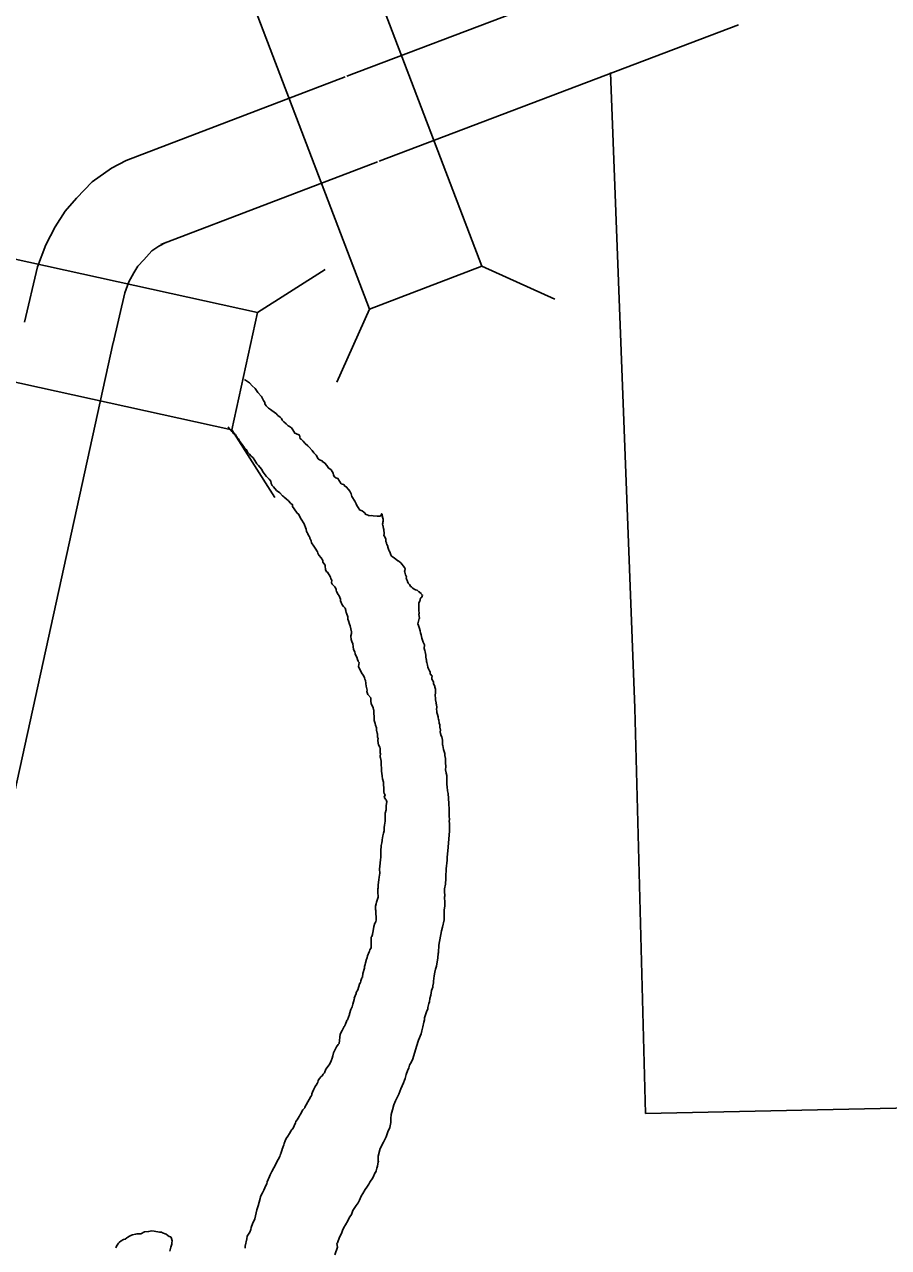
# Model space of a CAD drawing. Extents: x -939622 to -934222, y 1383701 to 1385301.
# Drawn here: x -935913.99 to -935905.44, y 1383970.28 to 1383982.37 of the extents above; entities that cross this region are included whole.
import ezdxf

# ---------------------------------------------------------------- set-up
doc = ezdxf.new("R2010")
doc.units = 0
for name, color, linetype in [('Level 10', 7, 'Continuous'), ('Level 20', 7, 'Continuous'), ('Level 7', 7, 'Continuous'), ('Level 9', 7, 'Continuous')]:
    doc.layers.add(name, color=color, linetype=linetype)

msp = doc.modelspace()

# ---------------------------------------------------------------- linework, layer by layer
at = {"layer": 'Level 10'}
for points in [[(-935907.247, 1383983.211), (-935910.802, 1383981.862)], [(-935906.928, 1383982.37), (-935910.482, 1383981.02)], [(-935910.819, 1383981.855), (-935912.988, 1383981.027)], [(-935912.988, 1383981.027), (-935913.132, 1383980.952), (-935913.324, 1383980.817), (-935913.477, 1383980.655), (-935913.589, 1383980.528), (-935913.69, 1383980.372), (-935913.783, 1383980.194), (-935913.864, 1383979.977), (-935913.992, 1383979.429)], [(-935910.498, 1383981.014), (-935912.642, 1383980.196)], [(-935912.593, 1383980.218), (-935912.662, 1383980.182), (-935912.732, 1383980.133), (-935912.813, 1383980.047), (-935912.87, 1383979.982), (-935912.912, 1383979.918), (-935912.96, 1383979.827), (-935913, 1383979.718), (-935913.116, 1383979.223)], [(-935913.115, 1383979.229), (-935914.964, 1383970.802)]]:
    msp.add_lwpolyline(points, dxfattribs=at)
at = {"layer": 'Level 20'}
for p, q in [((-935909.468, 1383979.982), (-935908.745, 1383979.658)), ((-935911.686, 1383979.524), (-935911.019, 1383979.951)), ((-935910.578, 1383979.558), (-935910.901, 1383978.835)), ((-935911.941, 1383978.364), (-935911.514, 1383977.697))]:
    msp.add_line(p, q, dxfattribs=at)
for points in [[(-935911.848, 1383982.888), (-935910.578, 1383979.558), (-935909.468, 1383979.982), (-935910.738, 1383983.311)], [(-935915.422, 1383979.128), (-935911.941, 1383978.364), (-935911.686, 1383979.524), (-935915.167, 1383980.288)]]:
    msp.add_lwpolyline(points, close=True, dxfattribs=at)
at = {"layer": 'Level 7'}
msp.add_lwpolyline([(-935908.195, 1383981.899), (-935907.953, 1383975.614), (-935907.847, 1383971.605), (-935904.905, 1383971.667), (-935903.757, 1383970.531), (-935904.013, 1383970.252), (-935903.318, 1383969.535), (-935904.012, 1383968.78), (-935903.508, 1383968.298), (-935903.683, 1383968.112), (-935903.203, 1383967.639), (-935902.99, 1383967.816), (-935902.498, 1383967.328), (-935901.837, 1383967.956), (-935901.555, 1383967.707)], dxfattribs=at)
at = {"layer": 'Level 9'}
for points in [[(-935910.471, 1383977.512), (-935910.483, 1383977.511), (-935910.504, 1383977.51), (-935910.541, 1383977.514), (-935910.559, 1383977.516), (-935910.586, 1383977.515), (-935910.586, 1383977.518), (-935910.601, 1383977.523), (-935910.62, 1383977.531), (-935910.623, 1383977.54), (-935910.636, 1383977.551), (-935910.651, 1383977.562), (-935910.679, 1383977.573), (-935910.683, 1383977.588), (-935910.699, 1383977.605), (-935910.705, 1383977.617), (-935910.712, 1383977.634), (-935910.723, 1383977.658), (-935910.755, 1383977.704), (-935910.76, 1383977.731), (-935910.773, 1383977.758), (-935910.786, 1383977.775), (-935910.808, 1383977.801), (-935910.824, 1383977.809), (-935910.834, 1383977.824), (-935910.846, 1383977.826), (-935910.858, 1383977.831), (-935910.891, 1383977.884), (-935910.912, 1383977.889), (-935910.928, 1383977.903), (-935910.935, 1383977.921), (-935910.939, 1383977.936), (-935910.959, 1383977.968), (-935910.971, 1383977.979), (-935910.987, 1383977.99), (-935910.99, 1383977.999), (-935911.016, 1383978.031), (-935911.019, 1383978.034), (-935911.047, 1383978.053), (-935911.048, 1383978.059), (-935911.072, 1383978.067), (-935911.085, 1383978.078), (-935911.105, 1383978.113), (-935911.114, 1383978.122), (-935911.13, 1383978.136), (-935911.146, 1383978.159), (-935911.175, 1383978.194), (-935911.188, 1383978.208), (-935911.216, 1383978.231), (-935911.219, 1383978.234), (-935911.235, 1383978.251), (-935911.248, 1383978.265), (-935911.254, 1383978.271), (-935911.264, 1383978.277), (-935911.268, 1383978.297), (-935911.272, 1383978.312), (-935911.308, 1383978.328), (-935911.318, 1383978.331), (-935911.338, 1383978.366), (-935911.351, 1383978.386), (-935911.369, 1383978.397), (-935911.385, 1383978.403), (-935911.404, 1383978.423), (-935911.426, 1383978.443), (-935911.442, 1383978.46), (-935911.449, 1383978.477), (-935911.461, 1383978.489), (-935911.486, 1383978.506), (-935911.493, 1383978.514), (-935911.502, 1383978.526), (-935911.509, 1383978.531), (-935911.558, 1383978.565), (-935911.577, 1383978.579), (-935911.587, 1383978.59), (-935911.6, 1383978.602), (-935911.613, 1383978.622), (-935911.616, 1383978.634), (-935911.629, 1383978.654), (-935911.649, 1383978.693), (-935911.685, 1383978.733), (-935911.711, 1383978.774), (-935911.739, 1383978.799), (-935911.765, 1383978.828), (-935911.796, 1383978.85), (-935911.816, 1383978.861)], [(-935910.889, 1383976.736), (-935910.906, 1383976.765), (-935910.907, 1383976.78), (-935910.907, 1383976.789), (-935910.921, 1383976.812), (-935910.949, 1383976.838), (-935910.956, 1383976.853), (-935910.951, 1383976.877), (-935910.961, 1383976.892), (-935910.965, 1383976.909), (-935910.968, 1383976.915), (-935910.994, 1383976.956), (-935911.004, 1383976.962), (-935911.014, 1383976.985), (-935911.019, 1383977.015), (-935911.019, 1383977.027), (-935911.039, 1383977.056), (-935911.04, 1383977.074), (-935911.056, 1383977.1), (-935911.079, 1383977.126), (-935911.089, 1383977.144), (-935911.092, 1383977.159), (-935911.115, 1383977.194), (-935911.131, 1383977.214), (-935911.151, 1383977.246), (-935911.155, 1383977.267), (-935911.169, 1383977.293), (-935911.169, 1383977.299), (-935911.172, 1383977.305), (-935911.189, 1383977.334), (-935911.189, 1383977.34), (-935911.199, 1383977.352), (-935911.203, 1383977.364), (-935911.206, 1383977.378), (-935911.207, 1383977.39), (-935911.21, 1383977.39), (-935911.224, 1383977.435), (-935911.254, 1383977.481), (-935911.281, 1383977.531), (-935911.293, 1383977.542), (-935911.325, 1383977.583), (-935911.339, 1383977.606), (-935911.34, 1383977.621), (-935911.34, 1383977.624), (-935911.362, 1383977.641), (-935911.381, 1383977.664), (-935911.403, 1383977.681), (-935911.422, 1383977.698), (-935911.431, 1383977.707), (-935911.441, 1383977.712), (-935911.466, 1383977.741), (-935911.498, 1383977.766), (-935911.529, 1383977.801), (-935911.542, 1383977.815), (-935911.552, 1383977.833), (-935911.556, 1383977.857), (-935911.573, 1383977.877), (-935911.598, 1383977.903), (-935911.601, 1383977.908), (-935911.63, 1383977.946), (-935911.647, 1383977.975), (-935911.676, 1383978.013), (-935911.695, 1383978.03), (-935911.712, 1383978.062), (-935911.731, 1383978.088), (-935911.753, 1383978.108), (-935911.766, 1383978.123), (-935911.782, 1383978.14), (-935911.799, 1383978.169), (-935911.815, 1383978.186), (-935911.831, 1383978.209), (-935911.86, 1383978.247), (-935911.867, 1383978.259), (-935911.876, 1383978.276), (-935911.889, 1383978.288), (-935911.896, 1383978.299), (-935911.906, 1383978.32), (-935911.924, 1383978.328), (-935911.934, 1383978.345), (-935911.947, 1383978.354), (-935911.96, 1383978.368), (-935911.973, 1383978.389), (-935911.976, 1383978.393)], [(-935910.471, 1383977.512), (-935910.458, 1383977.534), (-935910.454, 1383977.528), (-935910.454, 1383977.519), (-935910.45, 1383977.51), (-935910.45, 1383977.501), (-935910.446, 1383977.492), (-935910.443, 1383977.48), (-935910.442, 1383977.471), (-935910.442, 1383977.462), (-935910.447, 1383977.453), (-935910.447, 1383977.441), (-935910.449, 1383977.432), (-935910.448, 1383977.42), (-935910.445, 1383977.411), (-935910.445, 1383977.405), (-935910.441, 1383977.39), (-935910.437, 1383977.378), (-935910.437, 1383977.372), (-935910.437, 1383977.369), (-935910.435, 1383977.345), (-935910.435, 1383977.336), (-935910.437, 1383977.321), (-935910.437, 1383977.318), (-935910.434, 1383977.315), (-935910.417, 1383977.286), (-935910.416, 1383977.268), (-935910.416, 1383977.265), (-935910.416, 1383977.259), (-935910.412, 1383977.247), (-935910.412, 1383977.244), (-935910.408, 1383977.229), (-935910.405, 1383977.229), (-935910.398, 1383977.212), (-935910.398, 1383977.206), (-935910.398, 1383977.203), (-935910.387, 1383977.176), (-935910.384, 1383977.167), (-935910.374, 1383977.15), (-935910.374, 1383977.147), (-935910.367, 1383977.129), (-935910.36, 1383977.117), (-935910.335, 1383977.1), (-935910.338, 1383977.1), (-935910.335, 1383977.1), (-935910.297, 1383977.069), (-935910.294, 1383977.067), (-935910.294, 1383977.07), (-935910.285, 1383977.061), (-935910.269, 1383977.05), (-935910.231, 1383977.004), (-935910.227, 1383976.989), (-935910.229, 1383976.974), (-935910.232, 1383976.964), (-935910.228, 1383976.956), (-935910.225, 1383976.944), (-935910.221, 1383976.932), (-935910.22, 1383976.923), (-935910.214, 1383976.911), (-935910.216, 1383976.899), (-935910.213, 1383976.89), (-935910.209, 1383976.881), (-935910.202, 1383976.867), (-935910.202, 1383976.864), (-935910.195, 1383976.849), (-935910.183, 1383976.835), (-935910.176, 1383976.826), (-935910.173, 1383976.817), (-935910.163, 1383976.811), (-935910.151, 1383976.8), (-935910.154, 1383976.8), (-935910.151, 1383976.8), (-935910.138, 1383976.789), (-935910.123, 1383976.784), (-935910.108, 1383976.778), (-935910.111, 1383976.781), (-935910.089, 1383976.764), (-935910.086, 1383976.764), (-935910.086, 1383976.761), (-935910.07, 1383976.75), (-935910.07, 1383976.747), (-935910.054, 1383976.73), (-935910.054, 1383976.727), (-935910.06, 1383976.724), (-935910.059, 1383976.721), (-935910.062, 1383976.711), (-935910.07, 1383976.702), (-935910.073, 1383976.696), (-935910.076, 1383976.69), (-935910.078, 1383976.677), (-935910.081, 1383976.674), (-935910.089, 1383976.65), (-935910.091, 1383976.632), (-935910.09, 1383976.626), (-935910.092, 1383976.601), (-935910.09, 1383976.571), (-935910.087, 1383976.559), (-935910.087, 1383976.556), (-935910.086, 1383976.547), (-935910.089, 1383976.541), (-935910.084, 1383976.499)], [(-935910.433, 1383974.732), (-935910.425, 1383974.757), (-935910.432, 1383974.768), (-935910.436, 1383974.786), (-935910.437, 1383974.798), (-935910.438, 1383974.831), (-935910.439, 1383974.849), (-935910.44, 1383974.861), (-935910.441, 1383974.882), (-935910.449, 1383974.912), (-935910.453, 1383974.939), (-935910.454, 1383974.945), (-935910.455, 1383974.963), (-935910.459, 1383974.993), (-935910.46, 1383975.005), (-935910.461, 1383975.026), (-935910.462, 1383975.044), (-935910.464, 1383975.086), (-935910.464, 1383975.089), (-935910.469, 1383975.122), (-935910.472, 1383975.128), (-935910.473, 1383975.137), (-935910.471, 1383975.161), (-935910.472, 1383975.17), (-935910.472, 1383975.182), (-935910.473, 1383975.197), (-935910.474, 1383975.212), (-935910.475, 1383975.227), (-935910.491, 1383975.25), (-935910.492, 1383975.265), (-935910.496, 1383975.295), (-935910.494, 1383975.313), (-935910.498, 1383975.325), (-935910.499, 1383975.337), (-935910.499, 1383975.346), (-935910.5, 1383975.358), (-935910.503, 1383975.364), (-935910.508, 1383975.394), (-935910.509, 1383975.409), (-935910.509, 1383975.418), (-935910.52, 1383975.445), (-935910.523, 1383975.46), (-935910.531, 1383975.492), (-935910.532, 1383975.507), (-935910.533, 1383975.525), (-935910.535, 1383975.567), (-935910.536, 1383975.591), (-935910.54, 1383975.6), (-935910.544, 1383975.615), (-935910.547, 1383975.627), (-935910.554, 1383975.642), (-935910.561, 1383975.659), (-935910.565, 1383975.683), (-935910.567, 1383975.713), (-935910.596, 1383975.748), (-935910.604, 1383975.778), (-935910.601, 1383975.79), (-935910.609, 1383975.817), (-935910.612, 1383975.831), (-935910.614, 1383975.856), (-935910.618, 1383975.888), (-935910.622, 1383975.894), (-935910.625, 1383975.9), (-935910.629, 1383975.912), (-935910.632, 1383975.921), (-935910.642, 1383975.938), (-935910.658, 1383975.962), (-935910.689, 1383976.026), (-935910.682, 1383976.063), (-935910.692, 1383976.074), (-935910.692, 1383976.077), (-935910.696, 1383976.095), (-935910.703, 1383976.116), (-935910.709, 1383976.128), (-935910.72, 1383976.151), (-935910.724, 1383976.169), (-935910.737, 1383976.192), (-935910.739, 1383976.222), (-935910.743, 1383976.249), (-935910.753, 1383976.27), (-935910.76, 1383976.291), (-935910.765, 1383976.323), (-935910.765, 1383976.329), (-935910.758, 1383976.351), (-935910.758, 1383976.366), (-935910.763, 1383976.396), (-935910.771, 1383976.426), (-935910.775, 1383976.444), (-935910.785, 1383976.476), (-935910.792, 1383976.494), (-935910.793, 1383976.515), (-935910.807, 1383976.553), (-935910.808, 1383976.556), (-935910.812, 1383976.577), (-935910.819, 1383976.601), (-935910.835, 1383976.618), (-935910.848, 1383976.635), (-935910.865, 1383976.674), (-935910.866, 1383976.689), (-935910.88, 1383976.724), (-935910.889, 1383976.736)], [(-935910.084, 1383976.499), (-935910.087, 1383976.499), (-935910.102, 1383976.447), (-935910.095, 1383976.429), (-935910.084, 1383976.4), (-935910.077, 1383976.376), (-935910.073, 1383976.358), (-935910.069, 1383976.337), (-935910.061, 1383976.305), (-935910.058, 1383976.296), (-935910.047, 1383976.266), (-935910.044, 1383976.26), (-935910.036, 1383976.237), (-935910.038, 1383976.203), (-935910.03, 1383976.183), (-935910.027, 1383976.168), (-935910.022, 1383976.135), (-935910.021, 1383976.12), (-935910.017, 1383976.096), (-935910.013, 1383976.09), (-935910.013, 1383976.075), (-935910.012, 1383976.063), (-935910.005, 1383976.036), (-935910.001, 1383976.019), (-935909.994, 1383976.001), (-935909.984, 1383975.98), (-935909.977, 1383975.972), (-935909.979, 1383975.953), (-935909.957, 1383975.928), (-935909.962, 1383975.915), (-935909.961, 1383975.9), (-935909.945, 1383975.874), (-935909.944, 1383975.853), (-935909.933, 1383975.829), (-935909.933, 1383975.82), (-935909.926, 1383975.8), (-935909.924, 1383975.776), (-935909.924, 1383975.764), (-935909.929, 1383975.742), (-935909.927, 1383975.709), (-935909.926, 1383975.694), (-935909.918, 1383975.664), (-935909.921, 1383975.661), (-935909.915, 1383975.65), (-935909.913, 1383975.619), (-935909.915, 1383975.604), (-935909.914, 1383975.583), (-935909.913, 1383975.568), (-935909.906, 1383975.551), (-935909.899, 1383975.527), (-935909.899, 1383975.518), (-935909.895, 1383975.503), (-935909.894, 1383975.494), (-935909.89, 1383975.467), (-935909.89, 1383975.464), (-935909.883, 1383975.449), (-935909.882, 1383975.428), (-935909.882, 1383975.425), (-935909.877, 1383975.395), (-935909.879, 1383975.377), (-935909.875, 1383975.362), (-935909.871, 1383975.338), (-935909.864, 1383975.33), (-935909.857, 1383975.297), (-935909.856, 1383975.294), (-935909.857, 1383975.249), (-935909.854, 1383975.243), (-935909.846, 1383975.204), (-935909.834, 1383975.163), (-935909.834, 1383975.16), (-935909.834, 1383975.151), (-935909.834, 1383975.148), (-935909.833, 1383975.145), (-935909.826, 1383975.115), (-935909.828, 1383975.091), (-935909.826, 1383975.067), (-935909.822, 1383975.04), (-935909.824, 1383975.028), (-935909.826, 1383975.009), (-935909.826, 1383975.003), (-935909.821, 1383974.973), (-935909.821, 1383974.97), (-935909.814, 1383974.947), (-935909.813, 1383974.938), (-935909.815, 1383974.917), (-935909.815, 1383974.859), (-935909.811, 1383974.835), (-935909.806, 1383974.796), (-935909.801, 1383974.767), (-935909.793, 1383974.671), (-935909.79, 1383974.61), (-935909.789, 1383974.544), (-935909.787, 1383974.511), (-935909.79, 1383974.496), (-935909.788, 1383974.472), (-935909.787, 1383974.4), (-935909.8, 1383974.239), (-935909.809, 1383974.136), (-935909.811, 1383974.109), (-935909.821, 1383974.024), (-935909.823, 1383973.943)], [(-935910.433, 1383974.732), (-935910.42, 1383974.712), (-935910.414, 1383974.706), (-935910.407, 1383974.685), (-935910.414, 1383974.649), (-935910.413, 1383974.631), (-935910.414, 1383974.607), (-935910.422, 1383974.573), (-935910.423, 1383974.546), (-935910.425, 1383974.525), (-935910.424, 1383974.504), (-935910.423, 1383974.494), (-935910.43, 1383974.455), (-935910.432, 1383974.431), (-935910.433, 1383974.401), (-935910.441, 1383974.376), (-935910.446, 1383974.349), (-935910.451, 1383974.33), (-935910.452, 1383974.309), (-935910.452, 1383974.303), (-935910.457, 1383974.282), (-935910.462, 1383974.254), (-935910.464, 1383974.236), (-935910.466, 1383974.218), (-935910.465, 1383974.215), (-935910.467, 1383974.185), (-935910.466, 1383974.167), (-935910.467, 1383974.136), (-935910.469, 1383974.115), (-935910.478, 1383974.048), (-935910.479, 1383974.024), (-935910.477, 1383973.976), (-935910.479, 1383973.964), (-935910.484, 1383973.937), (-935910.486, 1383973.918), (-935910.49, 1383973.888), (-935910.492, 1383973.864), (-935910.493, 1383973.837), (-935910.496, 1383973.827), (-935910.497, 1383973.797), (-935910.494, 1383973.743), (-935910.502, 1383973.713), (-935910.51, 1383973.694), (-935910.512, 1383973.676), (-935910.519, 1383973.654), (-935910.518, 1383973.621), (-935910.517, 1383973.612), (-935910.516, 1383973.585), (-935910.513, 1383973.543), (-935910.512, 1383973.519), (-935910.517, 1383973.501), (-935910.525, 1383973.485), (-935910.536, 1383973.452), (-935910.542, 1383973.412), (-935910.55, 1383973.378), (-935910.55, 1383973.375), (-935910.557, 1383973.354), (-935910.563, 1383973.348), (-935910.562, 1383973.278), (-935910.563, 1383973.242), (-935910.574, 1383973.223), (-935910.58, 1383973.208), (-935910.582, 1383973.202), (-935910.598, 1383973.162), (-935910.603, 1383973.146), (-935910.611, 1383973.119), (-935910.611, 1383973.116), (-935910.619, 1383973.094), (-935910.621, 1383973.079), (-935910.629, 1383973.058), (-935910.628, 1383973.043), (-935910.63, 1383973.033), (-935910.64, 1383973), (-935910.646, 1383972.99), (-935910.647, 1383972.951), (-935910.656, 1383972.945), (-935910.663, 1383972.917), (-935910.668, 1383972.896), (-935910.674, 1383972.892), (-935910.686, 1383972.85), (-935910.694, 1383972.828), (-935910.711, 1383972.8), (-935910.71, 1383972.791), (-935910.729, 1383972.745), (-935910.728, 1383972.736), (-935910.731, 1383972.733), (-935910.744, 1383972.684), (-935910.751, 1383972.659), (-935910.759, 1383972.638), (-935910.762, 1383972.634), (-935910.775, 1383972.589), (-935910.777, 1383972.582), (-935910.798, 1383972.53), (-935910.804, 1383972.524), (-935910.817, 1383972.487), (-935910.823, 1383972.474), (-935910.822, 1383972.471), (-935910.828, 1383972.465), (-935910.836, 1383972.453), (-935910.85, 1383972.425), (-935910.869, 1383972.39)], [(-935909.823, 1383973.943), (-935909.824, 1383973.909), (-935909.826, 1383973.891), (-935909.828, 1383973.873), (-935909.835, 1383973.827), (-935909.836, 1383973.803), (-935909.834, 1383973.755), (-935909.836, 1383973.746), (-935909.833, 1383973.689), (-935909.834, 1383973.653), (-935909.839, 1383973.619), (-935909.84, 1383973.595), (-935909.839, 1383973.52), (-935909.856, 1383973.446), (-935909.866, 1383973.41), (-935909.892, 1383973.27), (-935909.897, 1383973.197), (-935909.9, 1383973.188), (-935909.903, 1383973.145), (-935909.917, 1383973.06), (-935909.924, 1383973.03), (-935909.932, 1383973.002), (-935909.939, 1383972.966), (-935909.945, 1383972.914), (-935909.947, 1383972.896), (-935909.951, 1383972.866), (-935909.951, 1383972.854), (-935909.964, 1383972.82), (-935909.973, 1383972.774), (-935909.981, 1383972.743), (-935909.985, 1383972.71), (-935909.99, 1383972.692), (-935910, 1383972.652), (-935910.002, 1383972.637), (-935910.01, 1383972.618), (-935910.033, 1383972.551), (-935910.035, 1383972.529), (-935910.04, 1383972.508), (-935910.05, 1383972.462), (-935910.06, 1383972.423), (-935910.066, 1383972.392)], [(-935910.869, 1383972.39), (-935910.879, 1383972.296), (-935910.888, 1383972.287), (-935910.904, 1383972.262), (-935910.915, 1383972.243), (-935910.929, 1383972.218), (-935910.934, 1383972.203), (-935910.942, 1383972.176), (-935910.949, 1383972.151), (-935910.957, 1383972.126), (-935910.968, 1383972.102), (-935910.979, 1383972.086), (-935911.01, 1383972.042), (-935911.023, 1383972.008), (-935911.037, 1383971.992), (-935911.048, 1383971.977), (-935911.06, 1383971.967), (-935911.071, 1383971.954), (-935911.082, 1383971.936), (-935911.088, 1383971.926), (-935911.09, 1383971.914), (-935911.095, 1383971.902), (-935911.106, 1383971.883), (-935911.109, 1383971.88), (-935911.12, 1383971.864), (-935911.126, 1383971.852), (-935911.128, 1383971.846), (-935911.142, 1383971.815), (-935911.15, 1383971.799), (-935911.149, 1383971.79), (-935911.157, 1383971.775), (-935911.16, 1383971.772), (-935911.207, 1383971.691), (-935911.218, 1383971.666), (-935911.22, 1383971.66), (-935911.24, 1383971.641), (-935911.251, 1383971.619), (-935911.259, 1383971.601), (-935911.268, 1383971.588), (-935911.276, 1383971.576), (-935911.295, 1383971.541), (-935911.306, 1383971.526), (-935911.312, 1383971.513), (-935911.325, 1383971.482), (-935911.338, 1383971.452), (-935911.347, 1383971.445), (-935911.358, 1383971.429), (-935911.369, 1383971.408), (-935911.386, 1383971.38), (-935911.402, 1383971.358), (-935911.413, 1383971.333), (-935911.424, 1383971.308), (-935911.426, 1383971.293), (-935911.437, 1383971.268), (-935911.439, 1383971.259), (-935911.442, 1383971.259), (-935911.442, 1383971.25), (-935911.447, 1383971.238), (-935911.455, 1383971.21), (-935911.454, 1383971.207), (-935911.463, 1383971.198), (-935911.463, 1383971.192), (-935911.465, 1383971.179), (-935911.498, 1383971.12), (-935911.517, 1383971.083), (-935911.525, 1383971.068), (-935911.544, 1383971.03), (-935911.558, 1383971.003), (-935911.563, 1383970.999), (-935911.568, 1383970.981), (-935911.59, 1383970.928), (-935911.595, 1383970.91), (-935911.603, 1383970.892), (-935911.624, 1383970.845), (-935911.627, 1383970.839), (-935911.638, 1383970.82), (-935911.649, 1383970.802), (-935911.657, 1383970.78), (-935911.662, 1383970.765), (-935911.679, 1383970.692), (-935911.695, 1383970.651), (-935911.714, 1383970.563), (-935911.736, 1383970.514), (-935911.749, 1383970.477), (-935911.754, 1383970.458), (-935911.764, 1383970.431), (-935911.789, 1383970.39), (-935911.794, 1383970.366), (-935911.808, 1383970.293), (-935911.81, 1383970.274)], [(-935910.066, 1383972.392), (-935910.094, 1383972.329), (-935910.113, 1383972.267), (-935910.151, 1383972.146)], [(-935910.923, 1383970.208), (-935910.894, 1383970.282), (-935910.902, 1383970.318), (-935910.896, 1383970.327), (-935910.875, 1383970.38), (-935910.856, 1383970.417), (-935910.846, 1383970.448), (-935910.832, 1383970.476), (-935910.816, 1383970.504), (-935910.794, 1383970.544), (-935910.786, 1383970.559), (-935910.772, 1383970.581), (-935910.758, 1383970.606), (-935910.742, 1383970.646), (-935910.731, 1383970.665), (-935910.709, 1383970.696), (-935910.692, 1383970.721), (-935910.679, 1383970.749), (-935910.66, 1383970.786), (-935910.646, 1383970.814), (-935910.621, 1383970.852), (-935910.604, 1383970.877), (-935910.585, 1383970.905), (-935910.574, 1383970.924), (-935910.546, 1383970.967), (-935910.522, 1383971.02), (-935910.519, 1383971.02), (-935910.514, 1383971.038), (-935910.506, 1383971.063), (-935910.501, 1383971.084), (-935910.497, 1383971.106), (-935910.492, 1383971.124), (-935910.489, 1383971.13), (-935910.492, 1383971.13), (-935910.492, 1383971.184), (-935910.472, 1383971.258), (-935910.439, 1383971.32), (-935910.415, 1383971.375), (-935910.396, 1383971.422), (-935910.378, 1383971.465), (-935910.368, 1383971.517), (-935910.368, 1383971.556), (-935910.364, 1383971.595), (-935910.351, 1383971.641), (-935910.339, 1383971.69), (-935910.323, 1383971.73), (-935910.29, 1383971.795), (-935910.269, 1383971.848), (-935910.242, 1383971.909), (-935910.232, 1383971.934), (-935910.226, 1383971.949), (-935910.217, 1383971.989), (-935910.204, 1383972.026), (-935910.19, 1383972.057), (-935910.183, 1383972.081), (-935910.163, 1383972.115), (-935910.151, 1383972.146)], [(-935912.553, 1383970.243), (-935912.543, 1383970.283), (-935912.536, 1383970.313), (-935912.534, 1383970.325), (-935912.532, 1383970.344), (-935912.539, 1383970.37), (-935912.546, 1383970.385), (-935912.561, 1383970.387), (-935912.574, 1383970.399), (-935912.592, 1383970.41), (-935912.626, 1383970.423), (-935912.638, 1383970.431), (-935912.656, 1383970.43), (-935912.711, 1383970.442), (-935912.732, 1383970.444), (-935912.765, 1383970.436), (-935912.804, 1383970.434), (-935912.842, 1383970.414), (-935912.857, 1383970.416), (-935912.878, 1383970.415), (-935912.893, 1383970.411), (-935912.925, 1383970.403), (-935912.934, 1383970.4), (-935912.955, 1383970.39), (-935912.969, 1383970.383), (-935912.981, 1383970.376), (-935912.998, 1383970.363), (-935913.013, 1383970.357), (-935913.036, 1383970.346), (-935913.054, 1383970.333), (-935913.062, 1383970.321), (-935913.082, 1383970.292), (-935913.09, 1383970.277)]]:
    msp.add_lwpolyline(points, dxfattribs=at)

doc.saveas('drawing.dxf')
